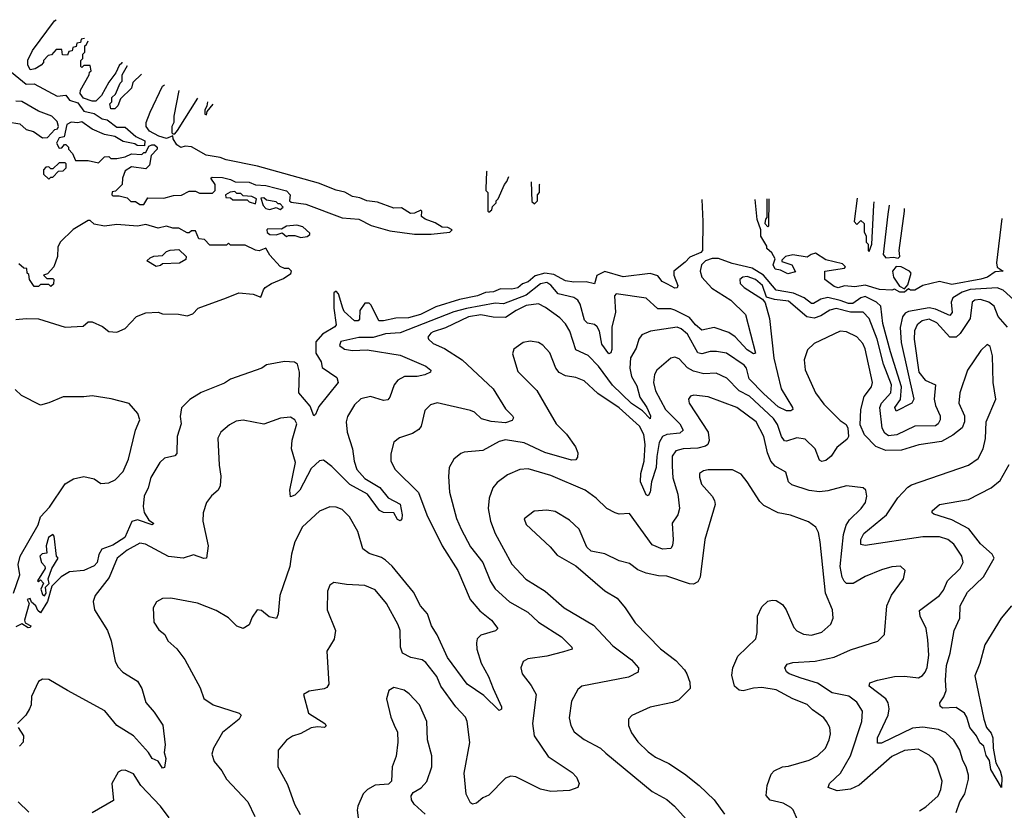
# Model space of a CAD drawing. Extents: x 1892934 to 2008621, y 567149 to 683290.
# Tile 264 of 298: x 1994434 to 1999199, y 649474 to 653302. Entities that reach past the tile are written whole.
import ezdxf

# ---------------------------------------------------------------- set-up
doc = ezdxf.new("R2010")
doc.units = 0

msp = doc.modelspace()

# ---------------------------------------------------------------- linework, layer by layer
at = {"layer": '0CON20XD'}
for points in [[(1994748.3, 653211.7), (1994731.7, 653208.3), (1994728.3, 653191.7), (1994711.7, 653188.3), (1994708.3, 653171.7), (1994691.7, 653168.3), (1994688.3, 653151.7), (1994671.7, 653148.3), (1994665, 653130), (1994641.7, 653131.7), (1994638.3, 653158.3), (1994611.7, 653158.3), (1994588.3, 653131.7), (1994571.7, 653128.3), (1994550, 653105), (1994550, 653095), (1994538.3, 653081.7), (1994510, 653065), (1994485, 653060), (1994473.6, 653083.6), (1994473, 653107), (1994497, 653153), (1994603.6, 653296.4), (1994611.4, 653302.3)], [(1994929, 653096.8), (1994928.3, 653091.7), (1994915, 653080), (1994900, 653045), (1994865, 653000), (1994830, 652935), (1994803, 652907), (1994785, 652907.5), (1994743, 652923), (1994727.5, 652945), (1994728.3, 652961.7), (1994770, 653035), (1994771.7, 653048.3), (1994780, 653055), (1994775, 653080), (1994745, 653080), (1994735, 653070), (1994730, 653075), (1994730, 653105), (1994740, 653115), (1994740, 653135), (1994750, 653145), (1994750, 653175), (1994758.3, 653181.7), (1994766.2, 653199.9)], [(1995023.7, 653038.8), (1994981.7, 652998.3), (1994975, 652970), (1994921.7, 652918.3), (1994910, 652885), (1994895, 652870), (1994875, 652870), (1994870, 652895), (1994880, 652905), (1994880, 652925), (1994898.3, 652941.7), (1994920, 652995), (1994930, 653005), (1994930, 653035), (1994956.8, 653079.7)], [(1994395, 653047.5), (1994465, 652990), (1994505, 652992.5), (1994615, 652932.5), (1994657, 652937), (1994675, 652912.5), (1994715, 652900), (1994745, 652860), (1994795, 652847.5), (1994833, 652823), (1994857, 652817), (1994905, 652782.5), (1994945, 652782.5), (1994997, 652737), (1995040, 652715), (1995038.3, 652691.7), (1995003, 652693), (1994991.7, 652701.7), (1994935, 652712.5), (1994895, 652737.5), (1994845, 652746.7), (1994785, 652772.5), (1994735, 652807.5), (1994715, 652802.5), (1994683.6, 652806.4), (1994662.5, 652795), (1994650, 652735), (1994625, 652730), (1994612.5, 652705), (1994625, 652680), (1994638.3, 652681.7), (1994651.7, 652698.3), (1994658.3, 652698.3), (1994670, 652685), (1994670, 652675), (1994690, 652655), (1994705, 652620), (1994765, 652620), (1994815, 652610), (1994845, 652637.5), (1994865, 652640), (1994875, 652630), (1994905, 652630), (1994945, 652637.5), (1994975, 652652.5), (1995025, 652650), (1995035, 652660), (1995045, 652660), (1995060, 652690), (1995073, 652697), (1995087, 652697), (1995100, 652685), (1995100, 652675), (1995070, 652645), (1995061.7, 652598.3), (1995045, 652580), (1994975, 652590), (1994945, 652570), (1994932.5, 652535), (1994930, 652505), (1994898.3, 652471.7), (1994881.7, 652468.3), (1994880, 652455), (1994885, 652450), (1994915, 652450), (1994955, 652440), (1994972.5, 652422.5), (1994995, 652422.5), (1995015, 652407.5), (1995035, 652407.5), (1995055, 652440), (1995131.7, 652438.3), (1995178.3, 652451.7), (1995217, 652453), (1995255, 652472.5), (1995285, 652472.5), (1995305, 652462.5), (1995367, 652463), (1995380, 652475), (1995380, 652505), (1995360, 652535), (1995365, 652540), (1995415, 652537.5), (1995455, 652528.8), (1995477, 652517), (1995545, 652516.2), (1995575, 652503.3), (1995625, 652498.8), (1995725, 652473.3), (1995742.5, 652455), (1995740, 652425), (1995748.3, 652418.3), (1995819.3, 652409.3), (1995995, 652342.5), (1996075, 652336.7), (1996135, 652306.2), (1996225, 652280), (1996345, 652264), (1996425, 652263.3), (1996515, 652273.8), (1996526.7, 652285), (1996506.1, 652296.1), (1996478.3, 652298.3), (1996445, 652318), (1996395.9, 652335.9), (1996379.3, 652349.3), (1996380, 652375), (1996375, 652380), (1996344.1, 652365.9), (1996325, 652364.2), (1996281.7, 652391.7), (1996245, 652390), (1996165, 652418.1), (1996114.5, 652424.5), (1996079.8, 652439.8), (1996045, 652445.7), (1996007.8, 652467.8), (1995965, 652477.5), (1995880.5, 652510.5), (1995585, 652592.5), (1995433.2, 652623.2), (1995405, 652635.8), (1995335.9, 652645.9), (1995266.2, 652686.2), (1995235, 652689.2), (1995214.2, 652684.2), (1995195, 652696.7)], [(1995195, 652696.7), (1995177.5, 652725), (1995175, 652740), (1995145, 652727.5), (1995108.3, 652738.3), (1995062.5, 652762.5), (1995046.2, 652785), (1995046.7, 652805), (1995066.2, 652855), (1995125, 652980), (1995135.4, 652986.9)], [(1995205, 652959.9), (1995180, 652835), (1995180, 652805), (1995170, 652785), (1995170, 652755), (1995175, 652750), (1995185, 652750), (1995197.5, 652765), (1995296.3, 652923.1)], [(1994375, 652807.5), (1994435, 652797.5), (1994465, 652770), (1994501.7, 652761.7), (1994545, 652730), (1994568.3, 652731.7), (1994605, 652770), (1994616.7, 652773.3), (1994622.5, 652785), (1994615, 652810), (1994590, 652835), (1994525, 652860), (1994445, 652906.7), (1994415, 652907.5)], [(1995343.8, 652903.8), (1995340, 652885), (1995330, 652865), (1995330, 652845), (1995338.3, 652841.7), (1995341.7, 652858.3), (1995370.7, 652892.9)], [(1994575, 652530), (1994585, 652540), (1994595, 652540), (1994621.7, 652568.3), (1994645, 652570), (1994660, 652585), (1994660, 652605), (1994655, 652610), (1994625, 652610), (1994595, 652580), (1994585, 652580), (1994575, 652590), (1994561.7, 652588.3), (1994550, 652575), (1994550, 652555), (1994575, 652530)], [(1996694, 652569.5), (1996693.3, 652565), (1996690, 652485), (1996690, 652475), (1996700, 652465), (1996700, 652375), (1996705, 652370), (1996718.3, 652381.7), (1996721.7, 652398.3), (1996740, 652415), (1996740, 652425), (1996750, 652435), (1996780, 652505), (1996791.7, 652518.3), (1996800.8, 652543.4)], [(1996908.7, 652517.1), (1996911.7, 652421.7), (1996925, 652410), (1996940, 652425), (1996940, 652455), (1996950, 652465), (1996950, 652505), (1996951.1, 652506.7)], [(1995575, 652410), (1995580, 652435), (1995557, 652447), (1995515, 652450), (1995505, 652460), (1995485, 652460), (1995475, 652470), (1995453, 652467), (1995430, 652455), (1995431.7, 652441.7), (1995455, 652440), (1995465, 652430), (1995535, 652430), (1995545, 652420), (1995575, 652410)], [(1997734.6, 652431.7), (1997740, 652325), (1997738.2, 652185), (1997730.6, 652175), (1997676.8, 652153.2), (1997655, 652128.1), (1997598.8, 652085), (1997599.2, 652065), (1997618.8, 652015), (1997616.2, 652003.8), (1997605, 652002), (1997568.8, 652021.2), (1997542.5, 652035), (1997522.2, 652062.2), (1997485, 652073.1), (1997355, 652058), (1997265, 652082.8), (1997226.7, 652063.2), (1997215, 652023.3), (1997175, 652033.3), (1997115, 652032), (1997075, 652038.5), (1997019.2, 652069.2), (1996975, 652074.8), (1996928.3, 652061.7), (1996895, 652032.7), (1996867, 652023), (1996844.5, 652004.5), (1996815, 651997.5), (1996760.4, 651999.6), (1996726.2, 651985), (1996688.9, 651981.1), (1996648.8, 651965), (1996562.3, 651947.7), (1996447.8, 651912.2), (1996374, 651875), (1996315, 651858.1), (1996255, 651857.5), (1996195, 651843.6), (1996172.5, 651845), (1996135, 651920), (1996125, 651930), (1996105, 651930), (1996080, 651895), (1996078.3, 651851.7), (1996072.5, 651845), (1996054.1, 651844.1), (1996005, 651890), (1995997.5, 651905), (1995977.5, 651975), (1995965, 651987.5), (1995955, 651980), (1995953.8, 651905), (1995966.2, 651825), (1995960, 651815), (1995899.5, 651780.5), (1995868.1, 651741.9), (1995867.6, 651687.6), (1995892.9, 651645), (1995898.6, 651618.6), (1995969.7, 651569.7), (1995976, 651546), (1995881.2, 651428.8), (1995865, 651390), (1995857.5, 651385), (1995840.6, 651430.6), (1995784.4, 651495), (1995788.6, 651595), (1995778, 651635), (1995764.4, 651644.4), (1995715, 651647.1), (1995629.3, 651630.7), (1995606.7, 651615), (1995455, 651561.4), (1995425, 651543.1), (1995313, 651497), (1995257.3, 651462.7), (1995217.5, 651422.5), (1995211.4, 651381.4), (1995215.5, 651345), (1995196.2, 651283.8), (1995195, 651202.5), (1995185, 651190), (1995135, 651180), (1995111.9, 651158.1), (1995068.6, 651085), (1995056.1, 651035), (1995036.4, 650995), (1995031.5, 650945), (1995036.9, 650916.9), (1995059.2, 650879.2), (1995081.2, 650865), (1995079.5, 650860.5), (1995075, 650856.7), (1995005, 650880.5), (1994977.4, 650872.6), (1994943.3, 650795), (1994885, 650757.5), (1994831.7, 650738.3), (1994817.1, 650712.9), (1994808.5, 650675), (1994795, 650658.1), (1994745, 650635.8), (1994675, 650628.8), (1994635.7, 650604.3), (1994590, 650560), (1994568.8, 650485), (1994535, 650430), (1994521.7, 650441.7), (1994512.5, 650465), (1994491.7, 650481.7), (1994485, 650500), (1994470, 650495), (1994480, 650475), (1994457.5, 650395), (1994461.7, 650381.7), (1994488.3, 650368.3), (1994485, 650360), (1994475, 650357.5), (1994445, 650377.5), (1994415, 650362.5)], [(1995695, 652383.3), (1995710, 652395), (1995695, 652410), (1995685, 652410), (1995675, 652420), (1995628.3, 652428.3), (1995615, 652440), (1995601.7, 652438.3), (1995613, 652403), (1995625, 652387.5), (1995645, 652383.3), (1995675, 652392.5), (1995695, 652383.3)], [(1999186.1, 652339.3), (1999160.8, 652125), (1999163.8, 652103.8), (1999193.3, 652085), (1999155, 652081.2), (1999117.5, 652055), (1999085, 652045.6), (1998945, 652019.4), (1998885, 652034), (1998804.2, 652015.8), (1998765, 651993.3), (1998745, 651992.5), (1998735, 652000), (1998715, 651982.5), (1998693, 651983), (1998667.5, 651997.5), (1998655, 651992.5), (1998595, 651995.7), (1998525, 652016.5), (1998475, 652009.4), (1998426.1, 652013.9), (1998395, 652004.4), (1998375, 652010.8), (1998330, 652045), (1998330, 652085), (1998425, 652100), (1998430, 652105), (1998415, 652120), (1998335, 652140), (1998285, 652171.2), (1998264.1, 652165.9), (1998245, 652152.5), (1998175, 652163.3), (1998140, 652155), (1998121.7, 652138.3), (1998121.7, 652131.7), (1998170, 652115), (1998188.3, 652081.7), (1998151.7, 652071.7), (1998115, 652090), (1998090, 652095), (1998080, 652115), (1998090, 652145), (1998073, 652173), (1998050, 652195), (1998050, 652205), (1998020, 652255), (1998020, 652285), (1998002.5, 652335), (1997992.9, 652431.6)], [(1998050, 652434.9), (1998050, 652345), (1998043, 652337), (1998040, 652315), (1998055, 652300), (1998060, 652305), (1998061, 652435.6)], [(1998486.1, 652438.9), (1998472.5, 652325), (1998485, 652310), (1998505, 652330), (1998520, 652315), (1998520, 652275), (1998530, 652255), (1998530, 652225), (1998540, 652215), (1998540, 652185), (1998545, 652180), (1998557.5, 652215), (1998567.5, 652405), (1998569.4, 652420.5)], [(1998640.7, 652404.4), (1998635, 652360), (1998612.5, 652165), (1998625, 652150), (1998663, 652153), (1998685, 652147.5), (1998692.5, 652155), (1998690, 652185), (1998716.2, 652375), (1998715.7, 652387.4)], [(1994415, 651850), (1994465, 651856.2), (1994525, 651854), (1994655, 651813.8), (1994741.7, 651818.3), (1994765, 651840), (1994785, 651840), (1994835, 651817.5), (1994865, 651792.5), (1994905, 651790), (1994945, 651807.5), (1995000, 651865), (1995045, 651883.3), (1995105, 651886.2), (1995125, 651878.8), (1995203.1, 651876.9), (1995245, 651868.6), (1995271.4, 651878.6), (1995297.5, 651905), (1995434.5, 651955.5), (1995495, 651980), (1995564, 651974), (1995601.7, 651958.3), (1995613.3, 651995), (1995622.5, 652005), (1995652.5, 652025), (1995710.7, 652049.3), (1995746.4, 652073.6), (1995750, 652085), (1995737, 652097), (1995715, 652097.5), (1995695, 652107.5), (1995645, 652162.5), (1995625, 652196.7), (1995593.9, 652183.9), (1995575, 652186.7), (1995525, 652210), (1995455, 652210), (1995445, 652220), (1995435, 652210), (1995355, 652210), (1995328.3, 652238.3), (1995301.7, 652241.7), (1995285, 652280), (1995265, 652280), (1995255, 652270), (1995245, 652270), (1995205, 652292.5), (1995175, 652292.5), (1995145, 652302.5), (1995105, 652293.3), (1995045, 652310), (1995005, 652303.3), (1994905, 652310), (1994845, 652302.5), (1994795, 652312.5), (1994775, 652330), (1994765, 652330), (1994693.6, 652286.4), (1994630, 652225), (1994618.3, 652201.7), (1994616.7, 652155), (1994600, 652105), (1994568.3, 652071.7), (1994550, 652065), (1994565, 652050), (1994595, 652050), (1994600, 652045), (1994598.3, 652021.7), (1994585, 652010), (1994575, 652020), (1994535, 652020), (1994525, 652010), (1994505, 652010), (1994482.5, 652045), (1994478.3, 652068.3), (1994470, 652075), (1994468.3, 652098.3), (1994455, 652100), (1994430.7, 652120.7)], [(1995795, 652247.5), (1995825, 652252.5), (1995838.3, 652261.7), (1995838.3, 652268.3), (1995805, 652300), (1995775, 652306.7), (1995725, 652302.5), (1995701.7, 652288.3), (1995635, 652290), (1995630, 652285), (1995631.7, 652271.7), (1995645, 652262.5), (1995675, 652260), (1995705, 652270), (1995725, 652252.5), (1995735, 652257.5), (1995765, 652256.7), (1995795, 652247.5)], [(1995095, 652107.5), (1995050, 652135), (1995065, 652150), (1995083, 652157), (1995125, 652160), (1995145, 652180), (1995163, 652187), (1995205, 652190), (1995240, 652155), (1995238.3, 652141.7), (1995207, 652123), (1995125, 652120), (1995115, 652112.5), (1995095, 652107.5)], [(1999245, 651945.9), (1999192.5, 651992.5), (1999163.5, 652003.5), (1999033.6, 651996.4), (1998995, 651983), (1998949.4, 651955), (1998940.9, 651935), (1998945.6, 651884.4), (1998935, 651870.7), (1998865, 651901.5), (1998835, 651907.7), (1998735, 651889.8), (1998718.8, 651881.2), (1998706.3, 651863.7), (1998695, 651812.5), (1998699.7, 651739.7), (1998760.5, 651465), (1998751.9, 651445), (1998675, 651406.2), (1998668.3, 651425), (1998696.1, 651463.9), (1998701.9, 651525), (1998647.3, 651695), (1998611.6, 651831.6), (1998600.7, 651915), (1998580, 651935), (1998525, 651962.2), (1998505, 651955.9), (1998465, 651928), (1998445, 651927.5), (1998405, 651942.2), (1998345, 651957.9), (1998310.4, 651949.6), (1998275, 651927.8), (1998265, 651928.3), (1998230.8, 651955), (1998178.7, 651978.7), (1998095, 651992.6), (1998033.3, 652065), (1997979.1, 652099.1), (1997882.6, 652122.6), (1997815, 652146.6), (1997785, 652146.7), (1997752.4, 652135), (1997733.7, 652115), (1997727, 652085), (1997734.7, 652055), (1997782.9, 652002.9), (1997875, 651944.2), (1997946.7, 651875), (1997995, 651687.5), (1997985, 651684.5), (1997955, 651704.6), (1997896.2, 651766.2), (1997865, 651787.1), (1997795, 651811.4), (1997735, 651799.1), (1997704.4, 651825), (1997675, 651860.6), (1997605, 651896.7), (1997585, 651901.9), (1997521.7, 651901.7), (1997465, 651953.7), (1997320, 651975), (1997312.7, 651965), (1997317.2, 651885), (1997300, 651815), (1997299.5, 651705), (1997295, 651690), (1997285, 651684.4), (1997251.9, 651731.9), (1997239.2, 651795), (1997229, 651815), (1997215, 651826.8), (1997182.3, 651832.3), (1997167.2, 651847.2), (1997146.1, 651925), (1997135, 651944.6), (1997115, 651957), (1997040.3, 651975), (1997005, 652017.6), (1996985, 652029.7), (1996955, 652023.6), (1996885, 651968.2), (1996775, 651926.9), (1996735, 651929.3), (1996595.9, 651904.1), (1996535, 651888.1), (1996275, 651786), (1996205, 651780.7), (1996145, 651763.2), (1996075, 651763.8), (1995988.8, 651745), (1995981.4, 651725), (1996006.8, 651706.8), (1996045, 651700.9), (1996115, 651704.6), (1996275, 651678.3), (1996400, 651625), (1996424, 651605), (1996422, 651595), (1996395, 651582.1), (1996357.5, 651575), (1996296, 651574), (1996263.7, 651556.3), (1996246.2, 651533.8), (1996225.3, 651474.7), (1996215, 651461.9), (1996195, 651458.8), (1996131.8, 651478.2), (1996085, 651467.1), (1996055, 651437.1), (1996020.5, 651380.5), (1996013.5, 651355), (1996018.5, 651305), (1996044.6, 651225), (1996052.4, 651165), (1996065.9, 651125), (1996105, 651080.9), (1996177.5, 651037.5), (1996218.1, 650988.1), (1996275, 650956.9), (1996285.5, 650905), (1996284.2, 650885.8), (1996275, 650876.2), (1996263, 650883), (1996244.3, 650914.3), (1996195, 650916.4), (1996175, 650925.4), (1996117.7, 651005), (1996031.2, 651051.2), (1995945, 651139.6), (1995905, 651169.1), (1995885, 651166.2), (1995845, 651128.7), (1995789.6, 651025), (1995765, 651000.6), (1995745, 650992.5), (1995741.5, 651025), (1995768.5, 651158.5), (1995750, 651225), (1995752.9, 651267.1), (1995774.7, 651345), (1995765.6, 651365.6), (1995745, 651377.6), (1995696.2, 651373.8), (1995615, 651344.5), (1995515, 651363.9), (1995481.3, 651358.7), (1995449.5, 651340.5), (1995407.5, 651305), (1995393.7, 651276.3), (1995399.4, 651145), (1995407.6, 651092.4), (1995404.4, 651045), (1995395, 651024), (1995362.4, 650997.6), (1995337.5, 650965), (1995321.9, 650915), (1995320, 650875), (1995346.2, 650755), (1995338, 650695), (1995325, 650693.3), (1995275, 650711.8), (1995225.4, 650694.6), (1995155, 650702.8), (1995042.4, 650762.4), (1995015, 650767.1), (1994955, 650734.7), (1994906.1, 650695), (1994867.7, 650602.3)], [(1998715, 652000), (1998731.7, 652018.3), (1998747.5, 652075), (1998740, 652085), (1998700, 652105), (1998675, 652107.5), (1998657.5, 652085), (1998662.5, 652055), (1998691.7, 652011.7), (1998715, 652000)], [(1999214.1, 651814.1), (1999168.3, 651865), (1999149.2, 651915), (1999124.4, 651935), (1999083.3, 651946.8), (1999055.8, 651944.2), (1999042.9, 651935), (1999033.3, 651855), (1998985, 651782.3), (1998965, 651765.3), (1998935, 651765.9), (1998872.1, 651835), (1998835, 651852.2), (1998801.1, 651845), (1998777.3, 651825), (1998763.6, 651796.4), (1998761.7, 651755), (1998785.7, 651595), (1998815, 651557.3), (1998865.4, 651535), (1998858.4, 651465), (1998865.2, 651435), (1998888.4, 651385), (1998888.9, 651365), (1998879.1, 651345), (1998865, 651336.7), (1998765, 651334.8), (1998677.8, 651292.2), (1998637.7, 651287.7), (1998620.4, 651300.4), (1998607.7, 651325), (1998597, 651425), (1998604.7, 651445), (1998649.3, 651495), (1998652.3, 651535), (1998613.9, 651635), (1998583.7, 651755), (1998545.4, 651855.4), (1998515, 651886.4), (1998455, 651885.9), (1998385, 651903.2), (1998355, 651896.1), (1998311.1, 651868.9), (1998277.8, 651857.8), (1998243.3, 651863.3), (1998155, 651939.8), (1998087, 651947), (1998048.7, 651958.7), (1998028.2, 652015), (1997995, 652044.8), (1997955, 652058.6), (1997933.8, 652056.2), (1997918.9, 652045), (1997921.2, 652025), (1997939.6, 652005), (1998028.8, 651948.8), (1998042.2, 651932.2), (1998063.2, 651855), (1998083.2, 651663.2), (1998119.4, 651515), (1998174.4, 651425), (1998175.5, 651414.5), (1998165, 651408.1), (1998145, 651408.7), (1998105, 651427.6), (1998035, 651491.2), (1997963.4, 651563.4), (1997950.7, 651615), (1997939.4, 651629.4), (1997855, 651688.2), (1997806.3, 651696.4), (1997775, 651696.2), (1997735, 651685.2), (1997715, 651689.6), (1997665, 651780), (1997635, 651806.2), (1997615, 651813.2), (1997485.9, 651794.1), (1997445, 651775.8), (1997430, 651755), (1997417.8, 651712.2), (1997390.3, 651665), (1997386.1, 651615), (1997394.8, 651575), (1997419.9, 651529.9), (1997435.6, 651475), (1997468.5, 651425), (1997486.4, 651383.6), (1997485, 651369.2), (1997447.9, 651407.9), (1997395, 651444.4), (1997302.8, 651532.8), (1997234.8, 651625), (1997185, 651676), (1997125, 651704.5), (1997096.7, 651795), (1997075, 651830), (1997048.3, 651858.3), (1996978.1, 651908.1), (1996945, 651926.7), (1996885, 651918.1), (1996837.1, 651895), (1996785, 651860), (1996725, 651861.9), (1996665, 651872.8), (1996606.8, 651863.2), (1996495, 651810), (1996435, 651791.5), (1996423.3, 651785), (1996410, 651765), (1996412, 651755), (1996435.8, 651735), (1996489.9, 651709.9), (1996575.9, 651655.9), (1996725, 651514.6), (1996785, 651418.9), (1996818.5, 651385), (1996823.1, 651375), (1996818.1, 651361.9), (1996785, 651350.8), (1996715, 651356.9), (1996669.5, 651369.5), (1996635, 651402.3), (1996615, 651410.6), (1996455, 651446.9), (1996422.4, 651437.6), (1996395, 651410), (1996377.5, 651335), (1996365, 651318.1), (1996335, 651298.5), (1996272, 651278), (1996245, 651256.2), (1996230.2, 651199.8), (1996230, 651165), (1996251.1, 651125), (1996363.3, 651013.3), (1996404, 650905), (1996478.2, 650755), (1996554, 650635), (1996613.8, 650495), (1996660.1, 650440.1), (1996716.9, 650395), (1996748.1, 650355), (1996736, 650344), (1996665, 650322.5), (1996648.5, 650305), (1996645.4, 650285), (1996646.8, 650255), (1996667.1, 650187.1), (1996703, 650123), (1996725.6, 650065), (1996765.4, 649975), (1996765, 649963.8), (1996755, 649957.3), (1996680.6, 650030.6), (1996598.9, 650085), (1996503.7, 650215), (1996455, 650324.2), (1996426.9, 650366.9), (1996407.5, 650425), (1996374.1, 650465), (1996340.5, 650530.5), (1996236.2, 650656.2), (1996205, 650685.5), (1996185, 650698.2), (1996125, 650718.5), (1996095, 650740.6), (1996070.9, 650825), (1996030.5, 650895), (1995995, 650930.5), (1995965, 650942.5), (1995935, 650943.3), (1995885, 650923.3), (1995802.9, 650847.1), (1995765.7, 650774.3), (1995748.8, 650715), (1995741.3, 650655), (1995693.6, 650515), (1995684.3, 650425), (1995676.9, 650403.1), (1995642, 650412), (1995605, 650442), (1995584.2, 650445.8), (1995559.7, 650410.3), (1995545, 650372), (1995515, 650354), (1995485, 650365.8), (1995445, 650405.8), (1995385, 650442), (1995295, 650477.5), (1995165, 650501.4), (1995125, 650500), (1995095.8, 650484.2), (1995080, 650455), (1995083.3, 650385), (1995108.3, 650348.3), (1995136.2, 650325), (1995151.2, 650295), (1995195, 650256.7), (1995233.3, 650205), (1995307.9, 650067.9), (1995325.7, 650015.7), (1995370, 649985), (1995496.7, 649945), (1995506, 649935), (1995496.7, 649915), (1995415, 649851.9), (1995372.5, 649775), (1995364.4, 649745.6), (1995375, 649711.2), (1995412.5, 649665), (1995435.6, 649625), (1995538.5, 649515), (1995571.8, 649445)], [(1998966, 649464), (1998983.5, 649515), (1999008.1, 649555), (1999024.7, 649625), (1999025.8, 649645), (1999014.7, 649685), (1998998.4, 649715), (1998982.8, 649765), (1998953.7, 649813.7), (1998915, 649849.6), (1998880, 649865), (1998805, 649877.2), (1998755, 649871.9), (1998605, 649799.2), (1998585, 649800), (1998585.4, 649825), (1998635.9, 649935), (1998641.4, 649965), (1998635.9, 649995), (1998624.6, 650015), (1998544.4, 650075), (1998548.1, 650091.9), (1998585, 650103.8), (1998667.6, 650122.4), (1998715, 650124), (1998783.8, 650116.2), (1998803.1, 650126.9), (1998815, 650142.9), (1998825, 650166.7), (1998832.7, 650225), (1998829.1, 650299.1), (1998820.4, 650355), (1998790.9, 650415), (1998788.2, 650441.8), (1998885.8, 650514.2), (1998905, 650540.8), (1998923.6, 650585), (1998984.4, 650645), (1998999.4, 650675), (1998992.7, 650705), (1998953.8, 650763.8), (1998925, 650785.4), (1998885, 650798), (1998805, 650798.1), (1998525, 650756.5), (1998505, 650761.2), (1998503.8, 650785), (1998518.2, 650815), (1998629.3, 650905), (1998683.3, 650986.7), (1998731.2, 651038.8), (1998749.5, 651050.5), (1999025.7, 651145), (1999071.7, 651178.3), (1999096.2, 651223.8), (1999107.9, 651275), (1999111.5, 651355), (1999158.1, 651465), (1999145.3, 651545.3), (1999141.9, 651675), (1999129.5, 651719.5), (1999115, 651730), (1999085, 651701.2), (1999020, 651605), (1998982.7, 651495), (1998978.6, 651445), (1999006.5, 651385), (1999005.8, 651355), (1998994, 651326), (1998949.4, 651290.6), (1998895, 651260.3), (1998784.3, 651244.3), (1998701.5, 651218.5), (1998625, 651215.7), (1998576.2, 651236.2), (1998522, 651292), (1998500.5, 651340.5), (1998504.5, 651414.5), (1998521.3, 651478.7), (1998556.1, 651525), (1998561.1, 651545), (1998525, 651708.8), (1998514.6, 651735), (1998485, 651767.5), (1998435, 651790.4), (1998405, 651793.9), (1998279.2, 651735), (1998246.4, 651703.6), (1998230, 651655), (1998235, 651606.7), (1998285.5, 651495), (1998325, 651441.1), (1998405, 651362), (1998433.1, 651343.1), (1998440.8, 651325), (1998444, 651285), (1998438.3, 651271.7), (1998388.3, 651231.7), (1998360.8, 651189.2), (1998335, 651168.5), (1998315, 651163.1), (1998305, 651170), (1998282.7, 651225), (1998235, 651271.8), (1998195, 651277.6), (1998145, 651261.8), (1998135, 651263.8), (1998120, 651285), (1998101.8, 651341.8), (1998081.2, 651371.2), (1997965, 651480), (1997916, 651506), (1997856.6, 651566.6), (1997805, 651590.9), (1997745, 651587.4), (1997695, 651600), (1997666.2, 651616.2), (1997625, 651660), (1997605, 651668.6), (1997585, 651664.3), (1997517.5, 651605), (1997505.3, 651584.7), (1997500.8, 651545), (1997510.8, 651505), (1997559.4, 651415), (1997628.4, 651345), (1997645.3, 651315), (1997629.1, 651300.9), (1997565, 651293.3), (1997545, 651284.3), (1997528.4, 651255), (1997517.2, 651187.2), (1997513.5, 651135), (1997491.4, 651065), (1997485.7, 651014.3), (1997475, 650997.1), (1997465, 651002.5), (1997438.4, 651065), (1997440, 651105), (1997456.8, 651165), (1997460.7, 651245), (1997454.4, 651294.4), (1997433.7, 651333.7), (1997335, 651423), (1997232.1, 651492.1), (1997165, 651554.5), (1997125, 651570.4), (1997075, 651578.5), (1997044.6, 651594.6), (1997028.9, 651615), (1996998.9, 651688.9), (1996965, 651727.1), (1996945, 651740), (1996905, 651745.7), (1996870.9, 651739.1), (1996825, 651706.7), (1996818.8, 651685), (1996845, 651598.8), (1996936.8, 651506.8), (1996990.5, 651415), (1997029.5, 651345), (1997080, 651295), (1997124.4, 651235), (1997134.4, 651205), (1997134, 651185), (1997125, 651172), (1997105, 651170), (1996975, 651207.4), (1996875, 651253.8), (1996785, 651268.1), (1996755, 651260.8), (1996675, 651216.4), (1996585, 651208.1), (1996568.7, 651201.3), (1996535.8, 651175), (1996512.9, 651135), (1996509.4, 651090.6), (1996514.6, 651015), (1996547.6, 650887.6), (1996570, 650835), (1996615, 650750), (1996675, 650674.3), (1996713, 650583), (1996735, 650546.7), (1996804.4, 650484.4), (1996893.4, 650433.4), (1996945.2, 650385.2), (1997055.6, 650315), (1997106.7, 650265), (1997107.5, 650255), (1997065, 650241.2), (1996985, 650220), (1996892.4, 650207.6), (1996870.8, 650195), (1996859.4, 650165), (1996865.6, 650135), (1996909.5, 650079.5), (1996933.6, 650035), (1996915.3, 649895), (1996924.3, 649834.3), (1996991.1, 649735), (1997108.3, 649658.3), (1997128, 649635), (1997141.2, 649605), (1997135.8, 649584.2), (1997095, 649570.6), (1997005, 649566.1), (1996955, 649576.9), (1996835.8, 649635.8), (1996810.2, 649640.2), (1996785, 649630), (1996705, 649548), (1996675.9, 649534.1), (1996645, 649508.8), (1996625, 649504), (1996615, 649510), (1996595, 649552.5), (1996584.7, 649654.7), (1996612.7, 649802.7), (1996600, 649905), (1996591.4, 649925), (1996545, 649975.6), (1996472.3, 650075), (1996452.2, 650122.2), (1996399.5, 650189.5), (1996382.4, 650202.4), (1996326.2, 650215), (1996286, 650236), (1996276.2, 650265), (1996274.6, 650344.6), (1996265, 650372), (1996208.5, 650475), (1996155, 650541.9), (1996105, 650563.6), (1996015, 650567.5), (1995955, 650577.1), (1995935.7, 650564.3), (1995924.3, 650535), (1995922.2, 650445), (1995962.5, 650345), (1995956.6, 650303.4), (1995920, 650245), (1995930, 650085), (1995920.8, 650069.2), (1995907.3, 650062.7), (1995835, 650052), (1995807.5, 650035), (1995832, 649945), (1995910.6, 649895), (1995917.3, 649882.7), (1995910, 649875), (1995875, 649878.9), (1995845.4, 649874.6), (1995795, 649845.7), (1995755, 649834.2), (1995725, 649813.8), (1995684.3, 649765), (1995684.2, 649685), (1995729.8, 649599.8), (1995764.4, 649505), (1995791.4, 649455)], [(1994403.8, 650525), (1994435.7, 650614.3), (1994427.1, 650665), (1994437.1, 650705), (1994523.3, 650856.7), (1994535.8, 650895), (1994578.3, 650941.7), (1994654.5, 651055), (1994695, 651079.2), (1994745, 651090), (1994795, 651080), (1994827.5, 651057.5), (1994865, 651060), (1994895.8, 651074.2), (1994934.5, 651115.5), (1994960.8, 651175), (1994994.4, 651315), (1995016.2, 651365), (1995005.6, 651395.6), (1994963.6, 651443.6), (1994876.6, 651466.6), (1994785, 651481.4), (1994745, 651475.7), (1994645, 651476.7), (1994575, 651446.7), (1994535, 651436.7), (1994443, 651483), (1994412.3, 651512.3)], [(1998787.6, 649472.4), (1998818.5, 649491.5), (1998878.9, 649545), (1998891.8, 649575), (1998897.3, 649615), (1998872.4, 649692.4), (1998855, 649723.3), (1998835, 649741.8), (1998781.1, 649771.1), (1998715, 649764.7), (1998655, 649735.8), (1998496.7, 649596.7), (1998455, 649576.1), (1998389.1, 649569.1), (1998346.2, 649585), (1998353.1, 649605), (1998405.5, 649654.5), (1998455, 649738.5), (1998509.1, 649905), (1998512.3, 649955), (1998485, 649998.8), (1998446.8, 650026.8), (1998365, 650043.8), (1998295, 650089.8), (1998215, 650114.8), (1998157.5, 650135), (1998144.4, 650145), (1998137.1, 650165), (1998147.8, 650182.2), (1998175, 650190), (1998284.1, 650195.9), (1998375, 650215.3), (1998455, 650250.8), (1998586.4, 650293.6), (1998619.2, 650325), (1998630, 650465), (1998653.2, 650516.8), (1998710.8, 650595), (1998718.8, 650635), (1998697, 650657), (1998655, 650652.5), (1998605, 650639.4), (1998525, 650606.4), (1998467.1, 650572.9), (1998435, 650572.7), (1998423.4, 650583.4), (1998413.7, 650603.7), (1998404.8, 650654.8), (1998420.1, 650809.9), (1998433.8, 650855), (1998448.8, 650881.2), (1998505.5, 650935), (1998527.5, 650965), (1998533.5, 650995), (1998527.8, 651025), (1998515, 651036.4), (1998435, 651046.2), (1998345, 651021.2), (1998305, 651016.4), (1998255, 651022.4), (1998169.9, 651049.9), (1998154.6, 651065), (1998141.4, 651111.4), (1998090.1, 651140.1), (1998068.6, 651165), (1998053.2, 651205), (1998035.3, 651285), (1997998.2, 651355), (1997904.2, 651424.2), (1997765, 651476.6), (1997695.6, 651484.4), (1997680.9, 651479.1), (1997670.8, 651465), (1997674.4, 651445), (1997765.3, 651305), (1997770.3, 651265), (1997764.7, 651245.3), (1997753.3, 651236.7), (1997715, 651228), (1997645, 651225.2), (1997609.4, 651215), (1997591.4, 651188.6), (1997591, 651141)], [(1997591, 651141), (1997594.8, 651084.8), (1997619.6, 651005), (1997626.2, 650935), (1997619.5, 650905), (1997591.5, 650865), (1997596.3, 650783.7), (1997593.3, 650756.7), (1997585, 650741.4), (1997545, 650738.2), (1997495, 650760.4), (1997385, 650910.8), (1997335, 650908.6), (1997315, 650914.3), (1997275, 650935.6), (1997223.5, 650985), (1997170.6, 651025), (1997005, 651094.7), (1996895, 651127.5), (1996855, 651124.5), (1996795, 651099.5), (1996745, 651061.9), (1996724.4, 651035), (1996705.6, 650985), (1996701.8, 650935), (1996712.7, 650875), (1996735.4, 650815), (1996816, 650666), (1996883.3, 650593.3), (1996976.2, 650536.2), (1997069.4, 650455), (1997211.5, 650371.5), (1997305, 650270.4), (1997395, 650203.5), (1997428.9, 650165), (1997427.1, 650142.9), (1997380.1, 650119.9), (1997155, 650075.7), (1997135, 650058.8), (1997105, 650003.3), (1997092.4, 649922.4), (1997100.6, 649885), (1997117.1, 649855), (1997165, 649817.8), (1997245, 649775.5), (1997270.4, 649750.4), (1997495.3, 649565.3), (1997565, 649527.1), (1997603.3, 649495), (1997673.1, 649415)], [(1998198.7, 649428.7), (1998176.6, 649476.6), (1998165, 649488.6), (1998128.7, 649508.7), (1998065, 649524.4), (1998045.6, 649545.6), (1998051.8, 649595), (1998071.3, 649648.7), (1998084.4, 649665), (1998125, 649684.6), (1998155, 649687.5), (1998255, 649717.5), (1998295, 649738.9), (1998332.9, 649775), (1998351.8, 649815), (1998357.9, 649845), (1998354.4, 649875), (1998338.9, 649905), (1998325, 649922.9), (1998271.2, 649961.2), (1998245, 649987.5), (1998175, 650013.9), (1998095, 650058.4), (1998025, 650068.6), (1997985, 650066.2), (1997935, 650052.2), (1997915, 650055.4), (1997893.1, 650075), (1997880.8, 650129.2), (1997884.7, 650165), (1997909.7, 650220.2), (1997996.2, 650305), (1998003.2, 650335), (1998004.7, 650415), (1998025, 650459.4), (1998055, 650486.5), (1998075, 650492.5), (1998095, 650490.4), (1998125, 650470.9), (1998142.3, 650445), (1998179.4, 650359.4), (1998195, 650343.5), (1998227.3, 650327.3), (1998265, 650322.3), (1998315, 650336.5), (1998359.4, 650375), (1998370, 650405), (1998367.8, 650445), (1998333.5, 650525), (1998307.3, 650775), (1998299.4, 650819.4), (1998287.1, 650845), (1998251.9, 650871.9), (1998163.3, 650903.3), (1998105, 650915.4), (1998035, 650950), (1998015, 650970), (1997954, 651064), (1997925, 651102.5), (1997883.5, 651123.5), (1997765, 651122.5), (1997742.3, 651117.7), (1997724.4, 651105), (1997723.4, 651086.6), (1997733.9, 651053.9), (1997785.5, 650995), (1997797.1, 650975), (1997800, 650955), (1997750, 650785), (1997726.6, 650603.4), (1997715, 650581.4), (1997695, 650570), (1997675, 650570.9), (1997565, 650607.5), (1997525, 650608.9), (1997465, 650623.1), (1997425, 650639.1), (1997385, 650669.5), (1997335, 650682.2), (1997265, 650715.6), (1997199.2, 650729.2), (1997178.8, 650748.8), (1997142, 650835), (1997095, 650878.6), (1997025, 650920.6), (1996985, 650927.1), (1996923, 650923), (1996875.8, 650885), (1996885, 650858), (1997000.7, 650750.7), (1997035, 650710), (1997125, 650658.8), (1997265, 650537.5), (1997325, 650500.8), (1997364.2, 650455), (1997412.6, 650382.6), (1997535, 650256.9), (1997609.4, 650199.4), (1997650.9, 650155), (1997661.8, 650135), (1997676.4, 650095), (1997677.8, 650065), (1997621.5, 650008.5), (1997593.6, 649996.4), (1997485, 649973.6), (1997396.7, 649933.3), (1997380.8, 649915), (1997380.6, 649885), (1997395, 649850), (1997425, 649805.7), (1997475, 649758.1), (1997511.3, 649731.3), (1997575, 649700.9), (1997651.2, 649651.2), (1997722, 649595), (1997795.4, 649525.4), (1997845.4, 649455.4)], [(1999233.8, 650465), (1999183.3, 650405), (1999104.7, 650275), (1999080.9, 650185), (1999056, 650125), (1999099.3, 649915), (1999112.2, 649875), (1999135, 649847.5), (1999143.6, 649825), (1999145.3, 649775), (1999158.2, 649705), (1999179.3, 649665), (1999186.2, 649635), (1999185.7, 649584.3), (1999132.7, 649672.7), (1999127.5, 649715), (1999110.2, 649740.2), (1999100, 649785), (1999080.4, 649800.4), (1999063.5, 649835), (1999032.1, 649875), (1999017.8, 649925), (1999005.8, 649945), (1998965, 649973), (1998898.9, 649968.9), (1998888.3, 649978.3), (1998887.1, 649995), (1998906.3, 650023.6), (1998917.7, 650055), (1998913.3, 650105), (1998918.9, 650175), (1998936.9, 650235), (1998955.4, 650345), (1998983.7, 650405), (1998985.8, 650465), (1999019.8, 650530.2), (1999098.1, 650605), (1999149.2, 650695), (1999140.5, 650715), (1999083.6, 650765), (1999026.7, 650836.7), (1998945, 650881.6), (1998858.3, 650908.3), (1998848.8, 650915), (1998848.8, 650925), (1998884.7, 650955.3), (1999025, 650978.7), (1999135, 651035.3), (1999179, 651071), (1999221.9, 651148.1)], [(1994555, 650512.5), (1994562.5, 650525), (1994560, 650555), (1994577.5, 650572.5), (1994572.5, 650595), (1994590, 650645), (1994620, 650695), (1994612.5, 650705), (1994601.7, 650801.7), (1994595, 650810), (1994573.3, 650795), (1994563.3, 650755), (1994565, 650720), (1994543, 650717), (1994532.5, 650705), (1994540, 650675), (1994556.2, 650656.2), (1994557.5, 650645), (1994520, 650585), (1994525, 650580), (1994535, 650590), (1994550, 650575), (1994537.5, 650545), (1994545, 650520), (1994555, 650512.5)], [(1994867.7, 650602.3), (1994799.5, 650515), (1994790.5, 650485), (1994796.5, 650445), (1994858.8, 650345), (1994876.9, 650295), (1994896, 650196), (1994909.1, 650169.1), (1994933.4, 650143.4), (1995005, 650100.5), (1995025.8, 650065), (1995045, 649995.8), (1995085, 649950), (1995126.8, 649886.8), (1995138.3, 649791.7), (1995133.1, 649755), (1995141.4, 649725), (1995135, 649682.5), (1995125, 649678.8), (1995105, 649712.5), (1995075, 649725.7), (1995057.3, 649755), (1994985, 649835.4), (1994905, 649885.6), (1994846.7, 649956.7), (1994665, 650054.6), (1994575, 650108.2), (1994545, 650108.9), (1994525, 650098.6), (1994491.5, 650025), (1994489.4, 649985), (1994482, 649965), (1994464.3, 649935.7), (1994424.4, 649895)], [(1996396.4, 649456.4), (1996342.5, 649505), (1996330.8, 649525), (1996328.8, 649545), (1996338.8, 649561.2), (1996376.9, 649583.1), (1996405, 649614.2), (1996429.4, 649685), (1996428.3, 649738.3), (1996407.5, 649815), (1996404.2, 649905), (1996368.6, 649985), (1996318.7, 650038.7), (1996295, 650056), (1996245, 650068.8), (1996221.2, 650055), (1996210, 650015), (1996230, 649925), (1996251.2, 649875), (1996262, 649855), (1996264, 649805), (1996256.1, 649736.1), (1996237.1, 649685), (1996233.8, 649615), (1996219.2, 649600.8), (1996155, 649596.9), (1996116.7, 649575), (1996096.7, 649555), (1996071.2, 649495), (1996068, 649475), (1996074.4, 649425)], [(1994427.1, 649875), (1994452.5, 649835), (1994451.2, 649805), (1994433.3, 649785)], [(1995158.3, 649438.3), (1995115, 649495.3), (1995020, 649595), (1994985, 649650.6), (1994945, 649668.1), (1994925, 649667.5), (1994910.3, 649659.7), (1994880, 649605), (1994888.8, 649521.2), (1994785, 649462.5)], [(1994427.8, 649515), (1994479.2, 649465)]]:
    msp.add_lwpolyline(points, dxfattribs=at)

doc.saveas('drawing.dxf')
